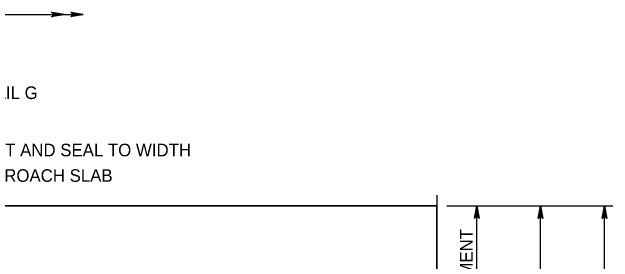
# Model space of a CAD drawing. Extents: x 636530 to 644067, y 294168 to 299122.
# Drawn here: x 639284.8 to 639428.2, y 297450.2 to 297509.8 of the extents above; entities that cross this region are included whole.
import ezdxf

# ---------------------------------------------------------------- set-up
doc = ezdxf.new("R2010")
doc.units = 0
doc.layers.add('1', color=7, linetype='Continuous')

msp = doc.modelspace()

# ---------------------------------------------------------------- linework, layer by layer
at = {"layer": '1'}
for p, q in [((639234.69, 297509.24), (639301.8, 297509.24)), ((639386.18, 297466.14), (639386.18, 297436.91)), ((639235.17, 297463.6), (639386.18, 297463.6)), ((639388.59, 297463.6), (639428.19, 297463.6)), ((639395.68, 297407.72), (639395.68, 297463.6)), ((639410.92, 297410.26), (639410.92, 297463.6)), ((639426.16, 297379.78), (639426.16, 297463.6))]:
    msp.add_line(p, q, dxfattribs=at)
for points in [[(639297.23, 297509.24), (639294.25, 297508.68), (639294.36, 297508.76), (639294.48, 297508.84), (639294.54, 297508.94), (639294.6, 297509.04), (639294.61, 297509.14), (639294.63, 297509.24), (639294.61, 297509.34), (639294.6, 297509.44), (639294.54, 297509.54), (639294.48, 297509.64), (639294.36, 297509.72), (639294.25, 297509.8), (639297.23, 297509.24), (639294.36, 297509.72), (639294.48, 297509.64), (639297.23, 297509.24), (639294.54, 297509.54), (639294.6, 297509.44), (639297.23, 297509.24), (639294.61, 297509.34), (639294.63, 297509.24), (639297.23, 297509.24), (639294.61, 297509.14), (639294.6, 297509.04), (639297.23, 297509.24), (639294.54, 297508.94), (639294.48, 297508.84), (639297.23, 297509.24), (639294.36, 297508.76)], [(639301.8, 297509.24), (639298.82, 297508.68), (639298.94, 297508.76), (639299.05, 297508.84), (639299.11, 297508.94), (639299.17, 297509.04), (639299.19, 297509.14), (639299.2, 297509.24), (639299.19, 297509.34), (639299.17, 297509.44), (639299.11, 297509.54), (639299.05, 297509.64), (639298.94, 297509.72), (639298.82, 297509.8), (639301.8, 297509.24), (639298.94, 297509.72), (639299.05, 297509.64), (639301.8, 297509.24), (639299.11, 297509.54), (639299.17, 297509.44), (639301.8, 297509.24), (639299.19, 297509.34), (639299.2, 297509.24), (639301.8, 297509.24), (639299.19, 297509.14), (639299.17, 297509.04), (639301.8, 297509.24), (639299.11, 297508.94), (639299.05, 297508.84), (639301.8, 297509.24), (639298.94, 297508.76)], [(639395.68, 297463.6), (639396.24, 297460.62), (639396.16, 297460.74), (639396.08, 297460.85), (639395.98, 297460.91), (639395.88, 297460.97), (639395.78, 297460.99), (639395.68, 297461), (639395.58, 297460.99), (639395.48, 297460.97), (639395.38, 297460.91), (639395.28, 297460.85), (639395.2, 297460.74), (639395.12, 297460.62), (639395.68, 297463.6), (639395.2, 297460.74), (639395.28, 297460.85), (639395.68, 297463.6), (639395.38, 297460.91), (639395.48, 297460.97), (639395.68, 297463.6), (639395.58, 297460.99), (639395.68, 297461), (639395.68, 297463.6), (639395.78, 297460.99), (639395.88, 297460.97), (639395.68, 297463.6), (639395.98, 297460.91), (639396.08, 297460.85), (639395.68, 297463.6), (639396.16, 297460.74)], [(639410.92, 297463.6), (639411.48, 297460.62), (639411.32, 297460.85), (639411.12, 297460.97), (639410.92, 297461), (639410.72, 297460.97), (639410.52, 297460.85), (639410.36, 297460.62), (639410.92, 297463.6), (639410.52, 297460.85), (639410.72, 297460.97), (639410.92, 297463.6), (639410.92, 297461), (639411.12, 297460.97), (639410.92, 297463.6), (639411.32, 297460.85)], [(639426.16, 297463.6), (639426.72, 297460.62), (639426.56, 297460.85), (639426.36, 297460.97), (639426.16, 297461), (639425.96, 297460.97), (639425.76, 297460.85), (639425.6, 297460.62), (639426.16, 297463.6), (639425.76, 297460.85), (639425.96, 297460.97), (639426.16, 297463.6), (639426.16, 297461), (639426.36, 297460.97), (639426.16, 297463.6), (639426.56, 297460.85)]]:
    msp.add_lwpolyline(points, dxfattribs=at)
msp.add_lwpolyline([(639092.35, 297450.9), (639234.69, 297450.9), (639234.69, 297410.26), (639310.89, 297410.26), (639331.21, 297430.58), (639386.18, 297430.58), (639386.18, 297433.39), (639391.14, 297435.76), (639381, 297434.37), (639386.18, 297436.91), (639386.18, 297450.9), (639386.18, 297463.6), (639235.17, 297463.6), (639235.17, 297461.7), (639234.21, 297461.7), (639234.21, 297463.6), (639092.35, 297463.6)], close=True, dxfattribs=at)

# ---------------------------------------------------------------- texts
for s, p in [('SEE DETAIL G', (639263.51, 297489.06)), ('SAWCUT AND SEAL TO WIDTH', (639268.24, 297475.41)), ('OF APPROACH SLAB', (639268.24, 297469.33))]:
    msp.add_text(s, height=3, dxfattribs=at).set_placement(p)
msp.add_text('ROADWAY PAVEMENT', height=3, rotation=90, dxfattribs=at).set_placement((639394.7, 297414.18))

doc.saveas('drawing.dxf')
